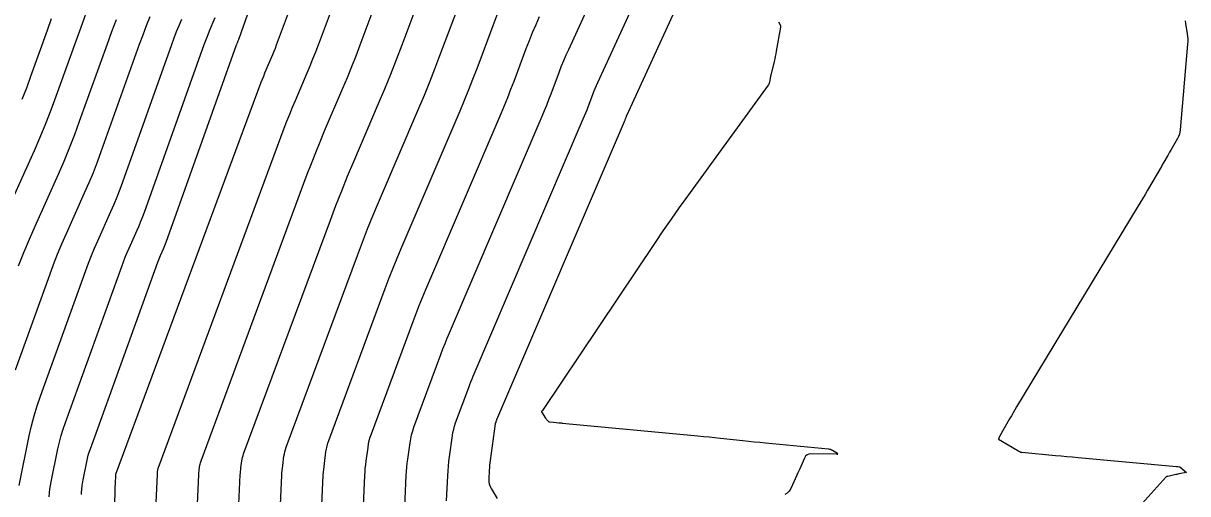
# Model space of a CAD drawing. Extents: x 658976 to 668726, y 639543 to 647196.
# Drawn here: x 662213.8 to 662288.3, y 642416.4 to 642446.4 of the extents above; entities that cross this region are included whole.
import ezdxf

# ---------------------------------------------------------------- set-up
doc = ezdxf.new("R2010")
doc.units = 0
doc.layers.add('Ex_Major Contours', color=7, linetype='Continuous')
doc.layers.add('Ex_Minor Contours', color=7, linetype='Continuous')

msp = doc.modelspace()

# ---------------------------------------------------------------- linework, layer by layer
at = {"layer": 'Ex_Major Contours'}
for points in [[(662221.899, 642406.412), (662222.413, 642417.574), (662222.415, 642417.612), (662222.418, 642417.651), (662222.422, 642417.689), (662222.427, 642417.727), (662222.447, 642417.88), (662222.454, 642417.918), (662222.462, 642417.956), (662222.472, 642417.993), (662222.485, 642418.029), (662230.524, 642439.69), (662230.694, 642440.139), (662230.869, 642440.586), (662231.049, 642441.03), (662231.236, 642441.472), (662231.991, 642443.237), (662232.177, 642443.68), (662232.358, 642444.124), (662232.534, 642444.57), (662232.705, 642445.019), (662236.153, 642454.231)], [(662213.347, 642424.27), (662215.535, 642430.33), (662215.783, 642430.998), (662216.043, 642431.66), (662216.316, 642432.317), (662216.601, 642432.969), (662217.767, 642435.567), (662218.052, 642436.219), (662218.324, 642436.876), (662218.583, 642437.539), (662218.829, 642438.207), (662221.281, 642445.073), (662221.498, 642445.665), (662221.722, 642446.253), (662221.955, 642446.839)], [(662235.47, 642413.187), (662235.67, 642417.523), (662235.683, 642417.748), (662235.701, 642417.972), (662235.724, 642418.196), (662235.751, 642418.42), (662235.873, 642419.312), (662235.91, 642419.534), (662235.958, 642419.753), (662236.019, 642419.968), (662236.091, 642420.181), (662238.753, 642427.352), (662238.948, 642427.868), (662239.149, 642428.381), (662239.357, 642428.892), (662239.571, 642429.401), (662244.38, 642440.64), (662244.595, 642441.152), (662244.805, 642441.667), (662245.009, 642442.183), (662245.206, 642442.702), (662245.985, 642444.784), (662246.185, 642445.302), (662246.393, 642445.817), (662246.611, 642446.327), (662246.838, 642446.834)]]:
    msp.add_lwpolyline(points, dxfattribs=at)
at = {"layer": 'Ex_Minor Contours'}
for points in [[(662219.35, 642402.589), (662219.716, 642416.52), (662219.719, 642416.627), (662219.723, 642416.733), (662219.727, 642416.84), (662219.732, 642416.947), (662219.761, 642417.584), (662219.762, 642417.589), (662219.763, 642417.596), (662219.764, 642417.599), (662229.053, 642442.628), (662229.129, 642442.829), (662229.207, 642443.029), (662229.288, 642443.228), (662229.371, 642443.426), (662229.71, 642444.216), (662229.793, 642444.414), (662229.874, 642444.613), (662229.953, 642444.813), (662230.029, 642445.014), (662234.244, 642456.274)], [(662224.613, 642407.767), (662225.064, 642417.564), (662225.068, 642417.639), (662225.074, 642417.715), (662225.082, 642417.79), (662225.092, 642417.866), (662225.133, 642418.167), (662225.145, 642418.241), (662225.161, 642418.315), (662225.182, 642418.388), (662225.206, 642418.459), (662231.995, 642436.752), (662232.259, 642437.449), (662232.531, 642438.142), (662232.811, 642438.832), (662233.1, 642439.519), (662234.272, 642442.258), (662234.561, 642442.945), (662234.842, 642443.635), (662235.115, 642444.327), (662235.38, 642445.023), (662238.063, 642452.189)], [(662238.184, 642414.542), (662238.321, 642417.513), (662238.336, 642417.775), (662238.357, 642418.037), (662238.384, 642418.298), (662238.416, 642418.558), (662238.559, 642419.599), (662238.601, 642419.857), (662238.658, 642420.112), (662238.728, 642420.363), (662238.812, 642420.611), (662240.533, 642425.247), (662240.665, 642425.595), (662240.801, 642425.942), (662240.941, 642426.287), (662241.085, 642426.631), (662247.006, 642440.468), (662247.154, 642440.82), (662247.298, 642441.174), (662247.438, 642441.529), (662247.574, 642441.886), (662248.11, 642443.317), (662248.247, 642443.674), (662248.391, 642444.027), (662248.54, 642444.379), (662248.696, 642444.727), (662251.738, 642451.358)], [(662240.899, 642415.897), (662240.973, 642417.503), (662240.99, 642417.802), (662241.014, 642418.101), (662241.044, 642418.399), (662241.081, 642418.697), (662241.268, 642420.063), (662241.302, 642420.27), (662241.347, 642420.474), (662241.404, 642420.675), (662241.471, 642420.873), (662242.313, 642423.142), (662242.382, 642423.323), (662242.452, 642423.503), (662242.525, 642423.682), (662242.6, 642423.861), (662249.632, 642440.295), (662249.713, 642440.487), (662249.792, 642440.68), (662249.868, 642440.874), (662249.942, 642441.069), (662250.235, 642441.85), (662250.31, 642442.045), (662250.388, 642442.238), (662250.47, 642442.43), (662250.555, 642442.62), (662254.326, 642450.842)], [(662244.14, 642416.054), (662243.755, 642416.691), (662243.688, 642416.823), (662243.642, 642416.96), (662243.617, 642417.103), (662243.613, 642417.252), (662243.641, 642417.862), (662243.65, 642418.014), (662243.662, 642418.166), (662243.677, 642418.318), (662243.696, 642418.469), (662244.016, 642420.809), (662244.019, 642420.824), (662244.022, 642420.839), (662244.026, 642420.854), (662244.031, 642420.869), (662244.094, 642421.037), (662244.099, 642421.051), (662244.104, 642421.064), (662244.109, 642421.077), (662244.115, 642421.091), (662252.258, 642440.123), (662252.272, 642440.155), (662252.285, 642440.187), (662252.298, 642440.22), (662252.31, 642440.253), (662252.359, 642440.384), (662252.372, 642440.417), (662252.385, 642440.449), (662252.399, 642440.481), (662252.413, 642440.513), (662256.914, 642450.326)], [(662217.561, 642416.299), (662217.571, 642416.416), (662217.617, 642416.885), (662217.63, 642417.002), (662217.645, 642417.118), (662217.664, 642417.234), (662217.686, 642417.35), (662217.898, 642418.385), (662217.945, 642418.595), (662217.999, 642418.803), (662218.061, 642419.009), (662218.131, 642419.213), (662222.437, 642431.141), (662222.477, 642431.249), (662222.519, 642431.356), (662222.563, 642431.462), (662222.609, 642431.567), (662222.797, 642431.986), (662222.843, 642432.092), (662222.887, 642432.198), (662222.929, 642432.305), (662222.968, 642432.412), (662227.47, 642445.014), (662227.482, 642445.049), (662227.496, 642445.084), (662227.51, 642445.118), (662227.524, 642445.153), (662227.582, 642445.291), (662227.596, 642445.325), (662227.61, 642445.36), (662227.623, 642445.395), (662227.636, 642445.43), (662229.291, 642450.101)], [(662227.327, 642409.122), (662227.715, 642417.553), (662227.722, 642417.666), (662227.731, 642417.779), (662227.742, 642417.892), (662227.757, 642418.004), (662227.818, 642418.453), (662227.836, 642418.564), (662227.861, 642418.674), (662227.891, 642418.783), (662227.927, 642418.89), (662233.467, 642433.815), (662233.824, 642434.759), (662234.192, 642435.699), (662234.572, 642436.635), (662234.964, 642437.565), (662236.553, 642441.28), (662236.945, 642442.21), (662237.326, 642443.145), (662237.696, 642444.085), (662238.056, 642445.028), (662239.972, 642450.147)], [(662230.042, 642410.477), (662230.367, 642417.543), (662230.376, 642417.694), (662230.387, 642417.844), (662230.403, 642417.993), (662230.422, 642418.143), (662230.503, 642418.739), (662230.527, 642418.888), (662230.56, 642419.034), (662230.6, 642419.178), (662230.649, 642419.32), (662235.192, 642431.562), (662235.514, 642432.413), (662235.846, 642433.259), (662236.188, 642434.102), (662236.541, 642434.941), (662239.127, 642440.985), (662239.477, 642441.817), (662239.818, 642442.653), (662240.149, 642443.492), (662240.47, 642444.336), (662241.881, 642448.105)], [(662212.42, 642433.512), (662214.555, 642438.268), (662214.93, 642439.127), (662215.288, 642439.993), (662215.629, 642440.866), (662215.953, 642441.745), (662217.215, 642445.277), (662217.537, 642446.158), (662217.87, 642447.034)], [(662213.551, 642430.914), (662213.884, 642431.761), (662214.233, 642432.602), (662214.598, 642433.436), (662216.09, 642436.76), (662216.455, 642437.595), (662216.803, 642438.436), (662217.134, 642439.284), (662217.449, 642440.138), (662219.219, 642445.092), (662219.503, 642445.87), (662219.797, 642446.643)], [(662213.578, 642416.866), (662214.228, 642420.045), (662214.372, 642420.689), (662214.539, 642421.328), (662214.729, 642421.959), (662214.942, 642422.584), (662217.835, 642430.601), (662218.014, 642431.081), (662218.202, 642431.558), (662218.398, 642432.032), (662218.604, 642432.501), (662219.444, 642434.373), (662219.649, 642434.843), (662219.845, 642435.317), (662220.032, 642435.794), (662220.209, 642436.275), (662223.344, 642445.053), (662223.493, 642445.459), (662223.647, 642445.863), (662223.806, 642446.265), (662223.972, 642446.665)], [(662213.78, 642441.547), (662214.065, 642442.276), (662214.336, 642443.011), (662215.389, 642445.96), (662215.658, 642446.696)], [(662215.49, 642416.161), (662215.516, 642416.399), (662215.549, 642416.637), (662215.587, 642416.873), (662215.632, 642417.108), (662216.063, 642419.215), (662216.158, 642419.642), (662216.269, 642420.065), (662216.395, 642420.484), (662216.536, 642420.899), (662220.136, 642430.871), (662220.245, 642431.165), (662220.36, 642431.457), (662220.48, 642431.747), (662220.606, 642432.034), (662221.12, 642433.18), (662221.246, 642433.467), (662221.366, 642433.757), (662221.48, 642434.049), (662221.589, 642434.344), (662225.407, 642445.033), (662225.487, 642445.254), (662225.571, 642445.474), (662225.658, 642445.692), (662225.748, 642445.909), (662226.113, 642446.775)], [(662232.756, 642411.832), (662233.018, 642417.533), (662233.029, 642417.721), (662233.044, 642417.908), (662233.063, 642418.095), (662233.087, 642418.281), (662233.188, 642419.026), (662233.219, 642419.211), (662233.259, 642419.393), (662233.309, 642419.573), (662233.37, 642419.75), (662236.972, 642429.457), (662237.231, 642430.14), (662237.497, 642430.82), (662237.772, 642431.497), (662238.056, 642432.171), (662241.753, 642440.813), (662242.036, 642441.485), (662242.311, 642442.16), (662242.579, 642442.838), (662242.838, 642443.519), (662243.861, 642446.25), (662244.122, 642446.931)], [(662288.09, 642446.559), (662288.119, 642446.394), (662288.22, 642445.729), (662288.24, 642445.562), (662288.25, 642445.396), (662288.251, 642445.229), (662288.241, 642445.061), (662287.775, 642439.602), (662287.754, 642439.451), (662287.717, 642439.306), (662287.663, 642439.165), (662287.594, 642439.029), (662287.171, 642438.299), (662287.09, 642438.161), (662286.97, 642437.954), (662286.93, 642437.884), (662286.729, 642437.538), (662286.648, 642437.399), (662286.568, 642437.261), (662285.683, 642435.735), (662285.522, 642435.458), (662285.359, 642435.182), (662285.195, 642434.907), (662285.029, 642434.632), (662277.32, 642421.903), (662277.206, 642421.714), (662277.093, 642421.523), (662276.981, 642421.332), (662276.871, 642421.14), (662276.227, 642420.01), (662276.221, 642419.998), (662276.214, 642419.985), (662276.209, 642419.973), (662276.204, 642419.96), (662276.178, 642419.894), (662276.173, 642419.884), (662276.169, 642419.875), (662276.159, 642419.857), (662276.157, 642419.853), (662276.157, 642419.849), (662276.159, 642419.846), (662276.163, 642419.843), (662277.401, 642419.105), (662277.417, 642419.095), (662277.432, 642419.086), (662277.448, 642419.076), (662277.463, 642419.067), (662277.539, 642419.019), (662277.547, 642419.014), (662277.556, 642419.011), (662277.565, 642419.008), (662277.575, 642419.007), (662277.632, 642419.002), (662277.652, 642419), (662279.806, 642418.801), (662280.168, 642418.768), (662280.53, 642418.734), (662280.893, 642418.701), (662281.255, 642418.667), (662287.544, 642418.086), (662287.625, 642418.079), (662287.743, 642418.068), (662287.746, 642418.067), (662287.755, 642418.06), (662288.171, 642417.715), (662288.176, 642417.709), (662288.177, 642417.704), (662288.174, 642417.701), (662288.166, 642417.698), (662287.69, 642417.611), (662287.62, 642417.598), (662287.55, 642417.584), (662287.481, 642417.569), (662287.412, 642417.553), (662286.977, 642417.452), (662286.969, 642417.45), (662286.96, 642417.448), (662286.952, 642417.447), (662286.943, 642417.446), (662286.909, 642417.443), (662286.901, 642417.442), (662286.893, 642417.439), (662286.886, 642417.435), (662286.88, 642417.429), (662285.34, 642415.731)], [(662262.099, 642446.499), (662262.223, 642446.251), (662262.226, 642446.243), (662262.23, 642446.234), (662262.232, 642446.225), (662262.234, 642446.216), (662262.24, 642446.18), (662262.241, 642446.171), (662262.242, 642446.162), (662262.241, 642446.153), (662262.24, 642446.144), (662261.964, 642444.616), (662261.932, 642444.45), (662261.899, 642444.285), (662261.863, 642444.12), (662261.824, 642443.956), (662261.61, 642443.079), (662261.598, 642443.026), (662261.586, 642442.972), (662261.575, 642442.918), (662261.566, 642442.864), (662261.529, 642442.647), (662261.516, 642442.594), (662261.499, 642442.543), (662261.475, 642442.495), (662261.445, 642442.449), (662256.285, 642435.357), (662255.756, 642434.623), (662255.235, 642433.884), (662254.72, 642433.139), (662254.212, 642432.39), (662247.02, 642421.667), (662247.014, 642421.659), (662247.007, 642421.65), (662247, 642421.642), (662246.992, 642421.634), (662246.959, 642421.605), (662246.952, 642421.597), (662246.95, 642421.589), (662246.95, 642421.581), (662246.955, 642421.572), (662247.221, 642421.171), (662247.238, 642421.147), (662247.256, 642421.123), (662247.275, 642421.1), (662247.295, 642421.078), (662247.378, 642420.992), (662247.4, 642420.973), (662247.424, 642420.959), (662247.45, 642420.949), (662247.479, 642420.944), (662247.723, 642420.919), (662248.06, 642420.885), (662248.117, 642420.879), (662248.174, 642420.874), (662248.231, 642420.868), (662248.288, 642420.863), (662256.949, 642420.047), (662257.309, 642420.012), (662257.669, 642419.977), (662258.029, 642419.94), (662258.388, 642419.902), (662259.826, 642419.75), (662260.186, 642419.712), (662260.545, 642419.675), (662260.905, 642419.639), (662261.265, 642419.603), (662265.288, 642419.214), (662265.356, 642419.204), (662265.422, 642419.188), (662265.486, 642419.164), (662265.547, 642419.135), (662265.883, 642418.951), (662265.893, 642418.944), (662265.897, 642418.936), (662265.892, 642418.93), (662265.881, 642418.924), (662265.818, 642418.899), (662265.808, 642418.894), (662265.805, 642418.891), (662265.809, 642418.888), (662265.82, 642418.886), (662265.878, 642418.881), (662265.889, 642418.879), (662265.893, 642418.879), (662265.889, 642418.878), (662265.878, 642418.878), (662264.179, 642418.897), (662264.042, 642418.882), (662263.926, 642418.832), (662263.833, 642418.748), (662263.762, 642418.629), (662263.523, 642418.084), (662263.463, 642417.948), (662263.403, 642417.813), (662263.343, 642417.677), (662263.283, 642417.541), (662262.895, 642416.674), (662262.795, 642416.506), (662262.664, 642416.382), (662262.502, 642416.302)]]:
    msp.add_lwpolyline(points, dxfattribs=at)

doc.saveas('drawing.dxf')
